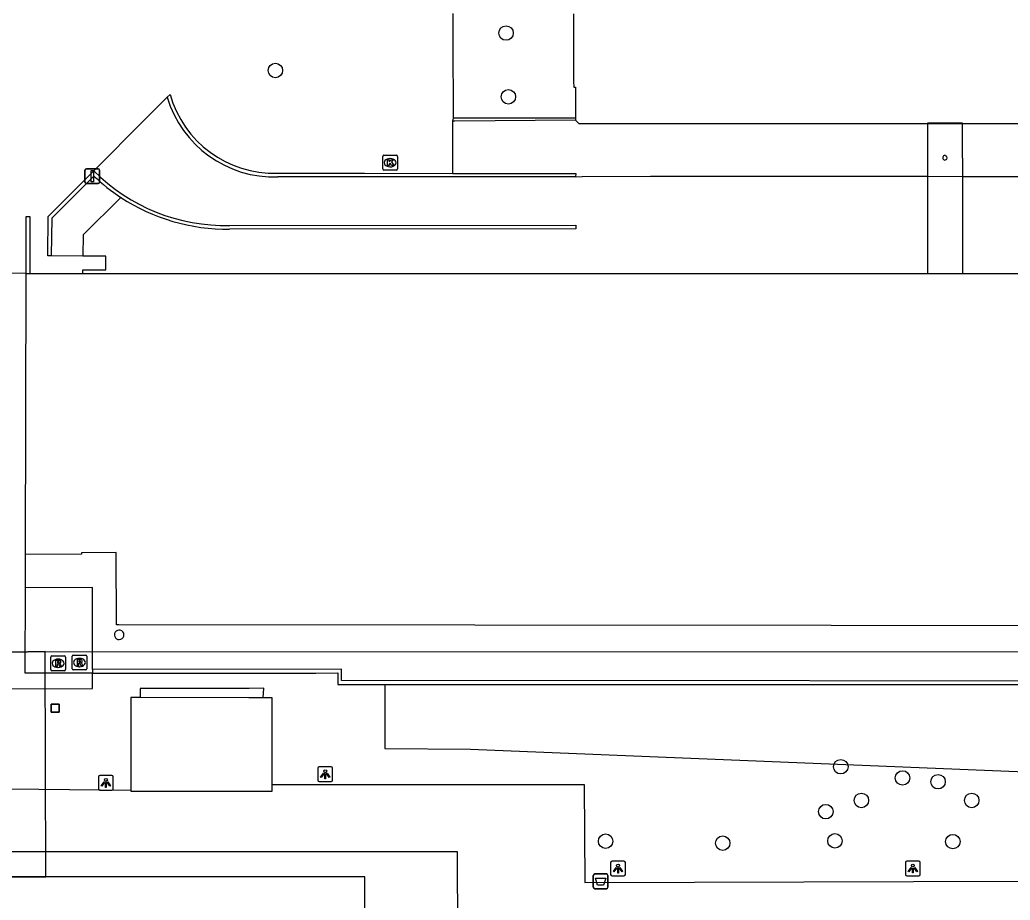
# Model space of a CAD drawing. Extents: x 161477 to 163040, y 383680 to 384868.
# Drawn here: x 162059.1 to 162126, y 384239.3 to 384298.8 of the extents above; entities that cross this region are included whole.
import ezdxf

# ---------------------------------------------------------------- set-up
doc = ezdxf.new("R2010")
doc.units = 0
for name, color, linetype in [('IMGEO_Afsluitpaal', 7, 'Continuous'), ('IMGEO_Afvalbak', 7, 'Continuous'), ('IMGEO_Boom', 7, 'Continuous'), ('IMGEO_Dek', 7, 'Continuous'), ('IMGEO_Groenvoorziening', 7, 'Continuous'), ('IMGEO_Kolk', 7, 'Continuous'), ('IMGEO_Lichtpunt', 7, 'Continuous'), ('IMGEO_Muur', 7, 'Continuous'), ('IMGEO_Pand', 7, 'Continuous'), ('IMGEO_Pand_overbouw', 7, 'Continuous'), ('IMGEO_Pijler', 7, 'Continuous'), ('IMGEO_Rioolput', 7, 'Continuous'), ('IMGEO_Voetpad_gesloten', 7, 'Continuous'), ('IMGEO_Voetpad_open', 7, 'Continuous')]:
    doc.layers.add(name, color=color, linetype=linetype)

msp = doc.modelspace()

# ---------------------------------------------------------------- linework, layer by layer
at = {"layer": 'IMGEO_Afsluitpaal'}
for p, q in [((162063.505, 384287.82), (162063.505, 384288.62)), ((162063.505, 384288.62), (162063.505, 384287.82)), ((162063.605, 384288.72), (162064.395, 384288.72)), ((162064.395, 384288.72), (162063.605, 384288.72)), ((162064.495, 384288.62), (162064.495, 384287.82)), ((162064.495, 384287.82), (162064.495, 384288.62)), ((162064.395, 384287.72), (162063.605, 384287.72)), ((162063.605, 384287.72), (162064.395, 384287.72))]:
    msp.add_line(p, q, dxfattribs=at)
msp.add_lwpolyline([(162063.925, 384288.595), (162064.075, 384288.595), (162064.075, 384287.845), (162063.925, 384287.845), (162063.925, 384288.595)], dxfattribs=at)
for centre, start, end in [((162063.605, 384288.62), 90, 180), ((162063.605, 384288.62), 90, 180), ((162064.395, 384288.62), 0, 90), ((162064.395, 384288.62), 360, 90), ((162063.605, 384287.82), 180, 270), ((162063.605, 384287.82), 180, 270), ((162064.395, 384287.82), 270, 0), ((162064.395, 384287.82), 270, 0)]:
    msp.add_arc(centre, 0.1, start, end, dxfattribs=at)
at = {"layer": 'IMGEO_Afvalbak'}
for p, q in [((162097.859, 384240.187), (162097.859, 384240.987)), ((162097.859, 384240.987), (162097.859, 384240.187)), ((162097.959, 384241.087), (162098.749, 384241.087)), ((162098.749, 384241.087), (162097.959, 384241.087)), ((162098.849, 384240.987), (162098.849, 384240.187)), ((162098.849, 384240.187), (162098.849, 384240.987)), ((162098.749, 384240.087), (162097.959, 384240.087)), ((162097.959, 384240.087), (162098.749, 384240.087))]:
    msp.add_line(p, q, dxfattribs=at)
msp.add_lwpolyline([(162098.002, 384240.801), (162098.706, 384240.801), (162098.557, 384240.331), (162098.151, 384240.331), (162098.002, 384240.801)], dxfattribs=at)
for centre, start, end in [((162097.959, 384240.987), 90, 180), ((162097.959, 384240.987), 90, 180), ((162098.749, 384240.987), 0, 90), ((162098.749, 384240.987), 360, 90), ((162097.959, 384240.187), 180, 270), ((162097.959, 384240.187), 180, 270), ((162098.749, 384240.187), 270, 0), ((162098.749, 384240.187), 270, 0)]:
    msp.add_arc(centre, 0.1, start, end, dxfattribs=at)
at = {"layer": 'IMGEO_Boom'}
for centre in [(162091.959, 384297.886), (162076.372, 384295.357), (162092.118, 384293.578), (162114.582, 384248.328), (162118.755, 384247.569), (162121.158, 384247.316), (162115.973, 384246.051), (162123.434, 384246.051), (162113.57, 384245.293), (162098.688, 384243.298), (162106.603, 384243.165), (162114.188, 384243.321), (162122.156, 384243.271)]:
    msp.add_circle(centre, 0.489, dxfattribs=at)
at = {"layer": 'IMGEO_Dek'}
for points in [[(162122.822, 384288.204), (162122.816, 384290.684), (162122.813, 384291.798), (162120.437, 384291.789), (162120.438, 384290.686), (162120.438, 384288.207), (162120.439, 384281.637), (162122.839, 384281.639)], [(162060.816, 384256.115), (162058.456, 384256.073), (162058.494, 384240.893), (162060.867, 384240.892)]]:
    msp.add_lwpolyline(points, close=True, dxfattribs=at)
at = {"layer": 'IMGEO_Groenvoorziening'}
for points in [[(162083.771, 384253.892), (162083.763, 384249.561), (162089.562, 384249.525), (162138.629, 384247.516), (162143.813, 384247.728)], [(162075.545, 384252.991), (162075.582, 384253.626), (162074.611, 384253.617), (162068.179, 384253.609), (162067.239, 384253.622), (162067.23, 384252.999)], [(162061.229, 384252.014), (162061.225, 384252.547), (162061.758, 384252.551), (162061.762, 384252.018), (162061.229, 384252.014)]]:
    msp.add_lwpolyline(points, dxfattribs=at)
at = {"layer": 'IMGEO_Kolk'}
for p, q in [((162083.626, 384288.702), (162083.626, 384289.554)), ((162083.701, 384289.628), (162084.553, 384289.628)), ((162084.114, 384289.408), (162084.139, 384289.408)), ((162084.627, 384289.554), (162084.627, 384288.702)), ((162084.553, 384288.628), (162083.701, 384288.628)), ((162084.137, 384288.848), (162084.112, 384288.848))]:
    msp.add_line(p, q, dxfattribs=at)
for points in [[(162083.626, 384288.702), (162083.626, 384289.554)], [(162083.701, 384289.628), (162084.553, 384289.628)], [(162083.947, 384289.328), (162084.07, 384289.328), (162084.07, 384289.177), (162084.2, 384289.328), (162084.364, 384289.328), (162084.218, 384289.177), (162084.371, 384288.928), (162084.219, 384288.928), (162084.134, 384289.092), (162084.07, 384289.025), (162084.07, 384288.928), (162083.947, 384288.928), (162083.947, 384289.328)], [(162084.627, 384289.554), (162084.627, 384288.702)], [(162084.553, 384288.628), (162083.701, 384288.628)]]:
    msp.add_lwpolyline(points, dxfattribs=at)
for centre, start, end in [((162083.703, 384289.552), 91.55205, 178.44795), ((162083.703, 384289.552), 91.55205, 178.44795), ((162084.551, 384289.552), 1.55205, 88.44795), ((162084.551, 384289.552), 1.55205, 88.44795), ((162083.703, 384288.704), 181.55205, 268.44795), ((162083.703, 384288.704), 181.55205, 268.44795), ((162084.551, 384288.704), 271.55205, 358.44795), ((162084.551, 384288.704), 271.55205, 358.44795)]:
    msp.add_arc(centre, 0.0765, start, end, dxfattribs=at)
for centre, major_axis, ratio, start_param, end_param in [((162084.113, 384289.128), (-0.387, 0.002), 0.722429, 4.712389, 7.853982), ((162084.138, 384289.128), (-0.39, 0.002), 0.717154, 1.570796, 4.712389)]:
    msp.add_ellipse(centre, major_axis=major_axis, ratio=ratio, start_param=start_param, end_param=end_param, dxfattribs=at)
at = {"layer": 'IMGEO_Lichtpunt'}
for p, q in [((162080.148, 384248.321), (162079.34, 384248.321)), ((162080.148, 384248.321), (162079.34, 384248.321)), ((162064.42, 384247.642), (162064.42, 384246.835)), ((162064.42, 384247.642), (162064.42, 384246.835)), ((162065.322, 384247.737), (162064.514, 384247.737)), ((162065.322, 384247.737), (162064.514, 384247.737)), ((162065.416, 384246.835), (162065.416, 384247.642)), ((162065.416, 384246.835), (162065.416, 384247.642)), ((162079.246, 384248.226), (162079.246, 384247.419)), ((162079.246, 384248.226), (162079.246, 384247.419)), ((162080.242, 384247.419), (162080.242, 384248.226)), ((162080.242, 384247.419), (162080.242, 384248.226)), ((162079.34, 384247.325), (162080.148, 384247.325)), ((162079.34, 384247.325), (162080.148, 384247.325)), ((162064.514, 384246.741), (162065.322, 384246.741)), ((162064.514, 384246.741), (162065.322, 384246.741)), ((162099.03, 384241.852), (162099.03, 384241.045)), ((162099.03, 384241.852), (162099.03, 384241.045)), ((162099.932, 384241.947), (162099.124, 384241.947)), ((162099.932, 384241.947), (162099.124, 384241.947)), ((162100.026, 384241.045), (162100.026, 384241.852)), ((162100.026, 384241.045), (162100.026, 384241.852)), ((162118.954, 384241.857), (162118.954, 384241.05)), ((162118.954, 384241.857), (162118.954, 384241.05)), ((162119.856, 384241.952), (162119.048, 384241.952)), ((162119.856, 384241.952), (162119.048, 384241.952)), ((162119.95, 384241.05), (162119.95, 384241.857)), ((162119.95, 384241.05), (162119.95, 384241.857)), ((162099.124, 384240.951), (162099.932, 384240.951)), ((162099.124, 384240.951), (162099.932, 384240.951)), ((162119.048, 384240.956), (162119.856, 384240.956)), ((162119.048, 384240.956), (162119.856, 384240.956))]:
    msp.add_line(p, q, dxfattribs=at)
for points in [[(162079.62, 384247.89), (162079.659, 384247.862), (162079.471, 384247.6), (162079.433, 384247.627), (162079.62, 384247.89)], [(162079.722, 384247.842), (162079.769, 384247.842), (162079.769, 384247.52), (162079.722, 384247.52), (162079.722, 384247.842)], [(162079.832, 384247.862), (162079.87, 384247.889), (162080.057, 384247.627), (162080.018, 384247.599), (162079.832, 384247.862)], [(162064.794, 384247.306), (162064.833, 384247.278), (162064.645, 384247.016), (162064.607, 384247.043), (162064.794, 384247.306)], [(162064.896, 384247.258), (162064.943, 384247.258), (162064.943, 384246.936), (162064.896, 384246.936), (162064.896, 384247.258)], [(162065.006, 384247.278), (162065.044, 384247.305), (162065.231, 384247.043), (162065.192, 384247.015), (162065.006, 384247.278)], [(162099.404, 384241.516), (162099.443, 384241.488), (162099.255, 384241.226), (162099.217, 384241.253), (162099.404, 384241.516)], [(162099.506, 384241.468), (162099.553, 384241.468), (162099.553, 384241.146), (162099.506, 384241.146), (162099.506, 384241.468)], [(162099.616, 384241.488), (162099.654, 384241.515), (162099.841, 384241.253), (162099.802, 384241.225), (162099.616, 384241.488)], [(162119.328, 384241.521), (162119.367, 384241.493), (162119.179, 384241.231), (162119.141, 384241.258), (162119.328, 384241.521)], [(162119.43, 384241.473), (162119.477, 384241.473), (162119.477, 384241.151), (162119.43, 384241.151), (162119.43, 384241.473)], [(162119.54, 384241.493), (162119.578, 384241.52), (162119.765, 384241.258), (162119.726, 384241.23), (162119.54, 384241.493)]]:
    msp.add_lwpolyline(points, dxfattribs=at)
for centre in [(162079.745, 384248.024), (162064.919, 384247.44), (162099.529, 384241.65), (162119.453, 384241.655)]:
    msp.add_circle(centre, 0.0994, dxfattribs=at)
for centre, start, end in [((162079.34, 384248.226), 90, 180), ((162079.34, 384248.226), 90, 180), ((162080.148, 384248.226), 0, 90), ((162080.148, 384248.226), 0, 90), ((162064.514, 384247.642), 90, 180), ((162064.514, 384247.642), 90, 180), ((162065.322, 384247.642), 0, 90), ((162065.322, 384247.642), 0, 90), ((162079.34, 384247.419), 180, 270), ((162079.34, 384247.419), 180, 270), ((162080.148, 384247.419), 270, 0), ((162080.148, 384247.419), 270, 360), ((162064.514, 384246.835), 180, 270), ((162064.514, 384246.835), 180, 270), ((162065.322, 384246.835), 270, 0), ((162065.322, 384246.835), 270, 360), ((162099.124, 384241.852), 90, 180), ((162099.124, 384241.852), 90, 180), ((162099.932, 384241.852), 0, 90), ((162099.932, 384241.852), 0, 90), ((162119.048, 384241.857), 90, 180), ((162119.048, 384241.857), 90, 180), ((162119.856, 384241.857), 0, 90), ((162119.856, 384241.857), 0, 90), ((162099.124, 384241.045), 180, 270), ((162099.124, 384241.045), 180, 270), ((162099.932, 384241.045), 270, 0), ((162099.932, 384241.045), 270, 360), ((162119.048, 384241.05), 180, 270), ((162119.048, 384241.05), 180, 270), ((162119.856, 384241.05), 270, 0), ((162119.856, 384241.05), 270, 360)]:
    msp.add_arc(centre, 0.0946, start, end, dxfattribs=at)
at = {"layer": 'IMGEO_Muur'}
for points in [[(162069.066, 384293.548), (162069.256, 384293.735)], [(162088.371, 384291.939), (162088.401, 384292.138)], [(162096.662, 384291.99), (162088.506, 384291.939), (162088.371, 384291.939)], [(162096.661, 384292.13), (162090.659, 384292.128), (162088.401, 384292.138)], [(162061.226, 384282.833), (162061, 384282.835), (162061.019, 384285.495), (162064.104, 384288.581)], [(162064.106, 384288.228), (162061.263, 384285.39), (162061.226, 384282.833)], [(162076.502, 384288.413), (162082.394, 384288.418), (162088.357, 384288.408)], [(162096.653, 384288.181), (162076.535, 384288.165)], [(162088.357, 384288.408), (162096.668, 384288.403), (162096.653, 384288.181)], [(162059.529, 384281.645), (162059.531, 384285.491), (162059.781, 384285.491), (162059.781, 384283.044), (162059.771, 384281.645)], [(162073.291, 384284.891), (162096.675, 384284.914), (162096.675, 384284.664), (162073.278, 384284.645)], [(162156.343, 384254.112), (162146.324, 384254.117), (162144.125, 384254.118), (162080.852, 384254.144), (162080.85, 384254.664), (162080.849, 384254.924), (162064.015, 384254.899)], [(162064.015, 384254.899), (162064.015, 384254.642)], [(162064.015, 384254.642), (162065.488, 384254.644), (162079.111, 384254.658), (162080.6, 384254.663), (162080.603, 384253.893), (162083.771, 384253.892)], [(162156.33, 384246.202), (162156.333, 384247.981), (162156.341, 384253.869), (162080.603, 384253.893)], [(162083.771, 384253.892), (162144.125, 384253.867)]]:
    msp.add_lwpolyline(points, dxfattribs=at)
for centre, radius, start, end in [((162076.285, 384295.691), 7.53, 196.53218, 271.90631), ((162076.289, 384295.717), 7.307, 195.73963, 271.66773), ((162072.979, 384297.395), 12.508, 224.80371, 271.43012), ((162073.114, 384297.709), 13.078, 226.46644, 236.71203), ((162073.077, 384297.66), 13.017, 236.72939, 270.8857)]:
    msp.add_arc(centre, radius, start, end, dxfattribs=at)
at = {"layer": 'IMGEO_Pand'}
for points in [[(162096.528, 384299.179), (162096.527, 384294.64), (162096.535, 384294.238), (162096.652, 384294.234), (162096.661, 384292.13)], [(162096.661, 384292.13), (162096.662, 384291.99)], [(162096.662, 384291.99), (162096.87, 384291.783), (162120.417, 384291.783), (162122.803, 384291.783), (162150.185, 384291.783), (162152.577, 384291.782), (162179.881, 384291.782), (162179.981, 384291.782), (162182.282, 384291.782), (162205.833, 384291.782)], [(162059.481, 384262.665), (162059.529, 384281.645)], [(162059.529, 384281.645), (162059.771, 384281.645)], [(162059.771, 384281.645), (162063.358, 384281.644)], [(162063.358, 384281.644), (162068.274, 384281.643), (162090.645, 384281.649), (162093.069, 384281.641), (162105.497, 384281.638), (162120.439, 384281.637), (162122.839, 384281.638), (162150.205, 384281.652), (162152.583, 384281.651), (162179.976, 384281.646), (162182.333, 384281.645), (162193.784, 384281.633), (162193.79, 384268.972)], [(162193.79, 384268.972), (162192.34, 384268.971), (162192.34, 384268.331), (162192.338, 384266), (162192.338, 384265.507), (162192.338, 384265.254), (162191.108, 384265.258), (162191.125, 384262.793), (162186.119, 384257.793), (162065.798, 384257.911), (162065.628, 384257.91), (162065.607, 384262.795), (162063.277, 384262.784), (162063.278, 384262.684), (162059.481, 384262.665)], [(162067.23, 384252.999), (162066.611, 384253), (162066.608, 384250), (162066.605, 384246.747)], [(162075.545, 384252.991), (162074.575, 384252.992), (162067.23, 384252.999)], [(162076.149, 384247.119), (162076.152, 384250), (162076.155, 384252.99), (162075.545, 384252.991)], [(162066.605, 384246.747), (162066.605, 384246.688), (162076.149, 384246.672), (162076.149, 384247.119)], [(162082.399, 384225.651), (162082.408, 384231.898), (162082.412, 384234.268), (162082.422, 384240.901), (162061.823, 384240.891), (162060.867, 384240.892), (162058.494, 384240.893), (162057.612, 384240.894), (162036.997, 384240.896), (162036.996, 384234.345), (162036.996, 384231.857), (162036.996, 384231.817), (162036.996, 384228.133), (162037.096, 384226.903)]]:
    msp.add_lwpolyline(points, dxfattribs=at)
for centre, start, end in [((162065.819, 384257.241), 77.19079, 0.0843), ((162065.819, 384257.24), 0.21218, 77.06292)]:
    msp.add_arc(centre, 0.323, start, end, dxfattribs=at)
at = {"layer": 'IMGEO_Pand_overbouw'}
for points in [[(162186.119, 384257.793), (162065.798, 384257.911), (162065.628, 384257.91), (162065.607, 384262.795), (162063.277, 384262.784), (162063.278, 384262.684), (162059.481, 384262.665), (162059.529, 384281.645), (162057.45, 384281.657), (162057.45, 384281.644), (162057.456, 384271.229), (162037.084, 384271.251), (162037.08, 384278.956), (162037.084, 384281.436), (162037.084, 384281.639), (162019.702, 384281.634)], [(162019.714, 384256.084), (162058.456, 384256.073), (162060.816, 384256.115), (162156.344, 384256.098)]]:
    msp.add_lwpolyline(points, dxfattribs=at)
at = {"layer": 'IMGEO_Pijler'}
msp.add_lwpolyline([(162061.229, 384252.014), (162061.762, 384252.018), (162061.758, 384252.551), (162061.225, 384252.547)], close=True, dxfattribs=at)
for centre, radius, start, end in [((162121.623, 384289.458), 0.151, 71.86503, 359.81028), ((162121.622, 384289.457), 0.152, 0.13931, 71.53599)]:
    msp.add_arc(centre, radius, start, end, dxfattribs=at)
at = {"layer": 'IMGEO_Rioolput'}
for p, q in [((162061.187, 384254.887), (162061.187, 384255.739)), ((162061.262, 384255.813), (162062.114, 384255.813)), ((162062.188, 384255.739), (162062.188, 384254.887)), ((162062.63, 384254.938), (162062.63, 384255.79)), ((162062.705, 384255.864), (162063.557, 384255.864)), ((162063.118, 384255.644), (162063.143, 384255.644)), ((162063.631, 384255.79), (162063.631, 384254.938)), ((162061.698, 384255.033), (162061.673, 384255.033)), ((162061.675, 384255.593), (162061.7, 384255.593)), ((162063.141, 384255.084), (162063.116, 384255.084)), ((162062.114, 384254.813), (162061.262, 384254.813)), ((162063.557, 384254.864), (162062.705, 384254.864))]:
    msp.add_line(p, q, dxfattribs=at)
for points in [[(162061.187, 384254.887), (162061.187, 384255.739)], [(162061.262, 384255.813), (162062.114, 384255.813)], [(162062.188, 384255.739), (162062.188, 384254.887)], [(162062.63, 384254.938), (162062.63, 384255.79)], [(162062.705, 384255.864), (162063.557, 384255.864)], [(162063.631, 384255.79), (162063.631, 384254.938)], [(162061.776, 384255.511), (162061.524, 384255.513), (162061.524, 384255.113)], [(162061.524, 384255.113), (162061.648, 384255.113), (162061.648, 384255.275), (162061.659, 384255.275)], [(162061.702, 384255.432), (162061.648, 384255.432), (162061.648, 384255.351)], [(162061.648, 384255.351), (162061.7, 384255.351)], [(162061.706, 384255.246), (162061.777, 384255.113), (162061.917, 384255.113), (162061.852, 384255.239)], [(162063.219, 384255.562), (162062.967, 384255.564), (162062.967, 384255.164)], [(162062.967, 384255.164), (162063.091, 384255.164), (162063.091, 384255.326), (162063.102, 384255.326)], [(162063.145, 384255.483), (162063.091, 384255.483), (162063.091, 384255.402)], [(162063.091, 384255.402), (162063.143, 384255.402)], [(162063.149, 384255.297), (162063.22, 384255.164), (162063.36, 384255.164), (162063.295, 384255.29)], [(162062.114, 384254.813), (162061.262, 384254.813)], [(162063.557, 384254.864), (162062.705, 384254.864)]]:
    msp.add_lwpolyline(points, dxfattribs=at)
for centre, radius, start, end in [((162061.264, 384255.737), 0.0765, 91.55205, 178.44795), ((162061.264, 384255.737), 0.0765, 91.55205, 178.44795), ((162062.112, 384255.737), 0.0765, 1.55205, 88.44795), ((162062.112, 384255.737), 0.0765, 1.55205, 88.44795), ((162062.707, 384255.788), 0.0765, 91.55205, 178.44795), ((162062.707, 384255.788), 0.0765, 91.55205, 178.44795), ((162063.555, 384255.788), 0.0765, 1.55205, 88.44795), ((162063.555, 384255.788), 0.0765, 1.55205, 88.44795), ((162061.658, 384255.222), 0.0533, 26.02933, 88.69889), ((162061.684, 384255.54), 0.19, 274.7715, 282.96867), ((162061.708, 384255.336), 0.0964, 77.00612, 93.18647), ((162061.722, 384255.393), 0.0378, 276.66336, 79.67722), ((162061.775, 384255.401), 0.109, 350.36119, 89.41601), ((162061.773, 384255.401), 0.112, 277.58423, 350.98172), ((162061.757, 384255.186), 0.108, 29.51342, 73.79051), ((162063.101, 384255.273), 0.0533, 26.02933, 88.69889), ((162063.127, 384255.591), 0.19, 274.7715, 282.96867), ((162063.151, 384255.387), 0.0964, 77.00612, 93.18647), ((162063.165, 384255.444), 0.0378, 276.66336, 79.67722), ((162063.218, 384255.452), 0.109, 350.36119, 89.41601), ((162063.216, 384255.452), 0.112, 277.58423, 350.98172), ((162063.2, 384255.237), 0.108, 29.51342, 73.79051), ((162061.264, 384254.889), 0.0765, 181.55205, 268.44795), ((162061.264, 384254.889), 0.0765, 181.55205, 268.44795), ((162062.112, 384254.889), 0.0765, 271.55205, 358.44795), ((162062.112, 384254.889), 0.0765, 271.55205, 358.44795), ((162062.707, 384254.94), 0.0765, 181.55205, 268.44795), ((162062.707, 384254.94), 0.0765, 181.55205, 268.44795), ((162063.555, 384254.94), 0.0765, 271.55205, 358.44795), ((162063.555, 384254.94), 0.0765, 271.55205, 358.44795)]:
    msp.add_arc(centre, radius, start, end, dxfattribs=at)
for centre, major_axis, ratio, start_param, end_param in [((162063.117, 384255.364), (-0.387, 0.002), 0.722429, 4.712389, 7.853982), ((162063.142, 384255.364), (-0.39, 0.002), 0.717154, 1.570796, 4.712389), ((162061.674, 384255.313), (-0.387, 0.002), 0.722429, 4.712389, 7.853982), ((162061.699, 384255.313), (-0.39, 0.002), 0.717154, 1.570796, 4.712389)]:
    msp.add_ellipse(centre, major_axis=major_axis, ratio=ratio, start_param=start_param, end_param=end_param, dxfattribs=at)
at = {"layer": 'IMGEO_Voetpad_gesloten'}
for points in [[(162064.104, 384288.581), (162067.558, 384292.041), (162069.066, 384293.548)], [(162122.822, 384288.204), (162122.816, 384290.684), (162122.813, 384291.798), (162120.437, 384291.789), (162120.438, 384290.686), (162120.438, 384288.207), (162120.439, 384281.637), (162122.839, 384281.639), (162122.822, 384288.204)], [(162096.653, 384288.181), (162097.116, 384288.193), (162101.733, 384288.212), (162116.671, 384288.21), (162120.438, 384288.207), (162122.822, 384288.204), (162126.552, 384288.201), (162146.437, 384288.209), (162150.192, 384288.207), (162152.579, 384288.206), (162156.301, 384288.205), (162176.193, 384288.197), (162179.973, 384288.196), (162182.352, 384288.195), (162186.078, 384288.194), (162201.011, 384288.199), (162204.092, 384288.178)], [(162065.936, 384286.777), (162063.384, 384284.245), (162063.365, 384282.805)], [(162063.358, 384281.644), (162063.36, 384281.896), (162064.909, 384281.884), (162064.912, 384282.804), (162063.365, 384282.805)], [(162060.816, 384256.115), (162058.456, 384256.073), (162058.494, 384240.893), (162060.867, 384240.892), (162060.816, 384256.115)]]:
    msp.add_lwpolyline(points, dxfattribs=at)
at = {"layer": 'IMGEO_Voetpad_open'}
for points in [[(162088.401, 384292.138), (162088.419, 384293.049), (162088.395, 384296.577), (162088.391, 384299.194)], [(162088.357, 384288.408), (162088.371, 384291.939)], [(162063.365, 384282.805), (162061.226, 384282.833)], [(162059.487, 384260.421), (162059.481, 384262.665)], [(162064.015, 384254.642), (162060.821, 384254.639), (162059.474, 384254.638), (162059.487, 384260.421)], [(162064.015, 384254.899), (162064.013, 384256.112), (162064.008, 384260.432), (162059.487, 384260.421)], [(162027.95, 384253.54), (162064.015, 384253.615), (162064.015, 384254.642)], [(162027.95, 384253.54), (162027.955, 384251.781), (162027.959, 384250.112), (162035.568, 384250.087), (162035.627, 384247.097), (162037.619, 384247.068), (162066.605, 384246.747)], [(162076.149, 384247.119), (162078.474, 384247.12), (162097.239, 384247.131), (162097.286, 384240.515), (162119.489, 384240.581), (162148.877, 384240.663), (162148.896, 384245.694), (162143.842, 384245.678), (162143.813, 384247.728)], [(162088.744, 384225.652), (162088.671, 384242.578), (162079.599, 384242.59), (162035.635, 384242.572), (162035.61, 384234.345), (162035.617, 384231.857), (162035.674, 384210.817), (162035.689, 384205.774), (162036.977, 384205.775), (162039.977, 384205.776), (162041.587, 384205.777)]]:
    msp.add_lwpolyline(points, dxfattribs=at)
for centre, radius, start, end in [((162121.623, 384289.458), 0.151, 71.86503, 359.81028), ((162121.622, 384289.457), 0.152, 0.13931, 71.53599)]:
    msp.add_arc(centre, radius, start, end, dxfattribs=at)

doc.saveas('drawing.dxf')
